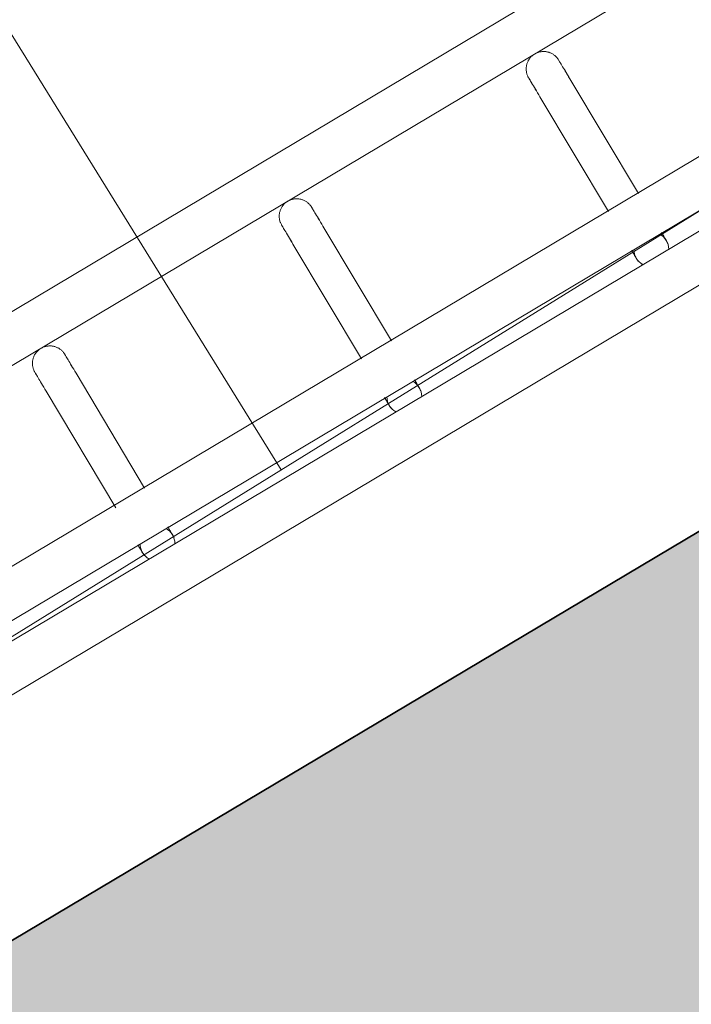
# Model space of a CAD drawing. Header units: metres. Extents: x 127444 to 127966, y 464485 to 464708.
# Tile 315 of 425: x 127924.874 to 127924.99, y 464650.447 to 464650.616. Entities that reach past the tile are written whole.
import ezdxf

# ---------------------------------------------------------------- set-up
doc = ezdxf.new("R2010")
doc.units = ezdxf.units.M
for name, color, linetype, lineweight in [('A-FLOR-HRAL', 11, 'Continuous', 9), ('B-WE-VH-VERHARDING_BETONSTRAATSTEEN-A-200', 8, 'Continuous', 9), ('N-WE-VH-VERHARDING_BETON-A', 252, 'Continuous', 18), ('N-WE-VH-VERHARDING_BETON-G', 252, 'Continuous', 35), ('S-BEAM', 12, 'Continuous', 9)]:
    doc.layers.add(name, color=color, linetype=linetype, lineweight=lineweight)

# ---------------------------------------------------------------- blocks, each defined once
blk = doc.blocks.new('34_22_B_BNP_Hekwerk_Integra_Schuin - Integra_Schuin_1000-4876941--2_00_00')
at = {"layer": 'A-FLOR-HRAL'}
for p, q in [((2736.98, 47.13), (-1956.09, 47.13)), ((-1956.09, 39.13), (2736.98, 39.13)), ((2736.97, 9.5), (-1956.09, 9.5)), ((-1956.09, 1.5), (2736.97, 1.5)), ((2736.97, -1.5), (-1956.09, -1.5)), ((-1956.09, -9.5), (2736.97, -9.5))]:
    blk.add_line(p, q, dxfattribs=at)
at = {"layer": 'S-BEAM'}
for p, q in [((777.62, 32.34), (777.62, 8.96)), ((777.62, 32.34), (777.62, 8.96)), ((777.62, 32.34), (777.62, 8.96)), ((777.62, 32.34), (777.62, 8.97)), ((783.62, 9.36), (783.62, 32.34)), ((783.62, 9.36), (783.62, 32.34)), ((783.62, 9.36), (783.62, 32.34)), ((783.62, 9.37), (783.62, 32.34)), ((827.02, 32.34), (827.02, 9.36)), ((827.02, 32.34), (827.02, 9.36)), ((827.02, 32.34), (827.02, 9.36)), ((827.02, 32.34), (827.02, 9.37)), ((833.02, 9.36), (833.02, 32.34)), ((833.02, 9.36), (833.02, 32.34)), ((833.02, 9.36), (833.02, 32.34)), ((833.02, 9.37), (833.02, 32.34)), ((876.46, 32.34), (876.46, 9.36)), ((876.46, 32.34), (876.46, 9.36)), ((876.46, 32.34), (876.46, 9.36)), ((876.46, 32.34), (876.46, 9.37)), ((882.46, 9.36), (882.46, 32.34)), ((882.46, 9.36), (882.46, 32.34)), ((882.46, 9.36), (882.46, 32.34)), ((882.46, 9.37), (882.46, 32.34))]:
    blk.add_line(p, q, dxfattribs=at)
at = {"layer": 'S-BEAM', "flags": 128}
for points in [[(777.62, 36.13), (777.63, 36.25), (777.63, 36.36), (777.65, 36.48), (777.66, 36.6), (777.68, 36.72), (777.71, 36.84), (777.74, 36.95), (777.78, 37.07), (777.82, 37.18), (777.86, 37.29), (777.91, 37.4), (777.96, 37.51), (778.02, 37.62), (778.08, 37.72), (778.15, 37.82), (778.22, 37.92), (778.29, 38.01), (778.37, 38.1), (778.45, 38.19), (778.53, 38.28), (778.62, 38.36), (778.71, 38.44), (778.81, 38.51), (778.9, 38.58), (779, 38.65), (779.11, 38.71), (779.21, 38.77), (779.32, 38.83), (779.43, 38.88), (779.54, 38.92), (779.65, 38.96), (779.76, 39), (779.88, 39.03), (780, 39.06), (780.12, 39.08), (780.23, 39.1), (780.35, 39.11), (780.47, 39.12), (780.59, 39.12), (780.71, 39.12), (780.83, 39.12), (780.95, 39.11), (781.07, 39.09), (781.19, 39.07), (781.31, 39.05), (781.42, 39.02), (781.54, 38.98), (781.65, 38.94), (781.76, 38.9), (781.87, 38.85), (781.98, 38.8), (782.09, 38.74), (782.19, 38.68), (782.29, 38.62), (782.39, 38.55), (782.49, 38.48), (782.58, 38.4), (782.67, 38.32), (782.75, 38.24), (782.84, 38.15), (782.92, 38.06), (782.99, 37.97), (783.06, 37.87), (783.13, 37.77), (783.2, 37.67), (783.26, 37.57), (783.31, 37.46), (783.36, 37.35), (783.41, 37.24), (783.45, 37.13), (783.49, 37.02), (783.52, 36.9), (783.55, 36.78), (783.58, 36.67), (783.59, 36.55), (783.61, 36.43), (783.62, 36.31), (783.62, 36.19), (783.62, 36.13)], [(777.66, 36.6), (777.68, 36.72), (777.71, 36.84), (777.74, 36.95), (777.78, 37.07), (777.82, 37.18), (777.86, 37.29), (777.91, 37.4), (777.96, 37.51), (778.02, 37.62), (778.08, 37.72), (778.15, 37.82), (778.22, 37.92), (778.29, 38.01), (778.37, 38.1), (778.45, 38.19), (778.53, 38.28), (778.62, 38.36), (778.71, 38.44), (778.81, 38.51), (778.9, 38.58), (779, 38.65), (779.11, 38.71), (779.21, 38.77), (779.32, 38.83), (779.43, 38.88), (779.54, 38.92), (779.65, 38.96), (779.76, 39), (779.88, 39.03), (780, 39.06), (780.12, 39.08), (780.23, 39.1), (780.35, 39.11), (780.47, 39.12), (780.59, 39.12), (780.71, 39.12), (780.83, 39.12), (780.95, 39.11), (781.07, 39.09), (781.19, 39.07), (781.31, 39.05), (781.42, 39.02), (781.54, 38.98), (781.65, 38.94), (781.76, 38.9), (781.87, 38.85), (781.98, 38.8), (782.09, 38.74), (782.19, 38.68), (782.29, 38.62), (782.39, 38.55), (782.49, 38.48), (782.58, 38.4), (782.67, 38.32), (782.75, 38.24), (782.84, 38.15), (782.92, 38.06), (782.99, 37.97), (783.06, 37.87), (783.13, 37.77), (783.2, 37.67), (783.26, 37.57), (783.31, 37.46), (783.36, 37.35), (783.41, 37.24), (783.45, 37.13), (783.49, 37.02), (783.52, 36.9), (783.55, 36.78), (783.58, 36.67), (783.59, 36.55), (783.61, 36.43), (783.62, 36.31), (783.62, 36.19), (783.62, 36.13)], [(827.02, 36.13), (827.03, 36.25), (827.03, 36.36), (827.05, 36.48), (827.06, 36.6), (827.08, 36.72), (827.11, 36.84), (827.14, 36.95), (827.18, 37.07), (827.22, 37.18), (827.26, 37.29), (827.31, 37.4), (827.36, 37.51), (827.42, 37.62), (827.48, 37.72), (827.55, 37.82), (827.62, 37.92), (827.69, 38.01), (827.77, 38.1), (827.85, 38.19), (827.93, 38.28), (828.02, 38.36), (828.11, 38.44), (828.21, 38.51), (828.3, 38.58), (828.4, 38.65), (828.51, 38.71), (828.61, 38.77), (828.72, 38.83), (828.83, 38.88), (828.94, 38.92), (829.05, 38.96), (829.16, 39), (829.28, 39.03), (829.4, 39.06), (829.51, 39.08), (829.63, 39.1), (829.75, 39.11), (829.87, 39.12), (829.99, 39.12), (830.11, 39.12), (830.23, 39.12), (830.35, 39.11), (830.47, 39.09), (830.59, 39.07), (830.71, 39.05), (830.82, 39.02), (830.94, 38.98), (831.05, 38.94), (831.16, 38.9), (831.27, 38.85), (831.38, 38.8), (831.49, 38.74), (831.59, 38.68), (831.69, 38.62), (831.79, 38.55), (831.89, 38.48), (831.98, 38.4), (832.07, 38.32), (832.15, 38.24), (832.24, 38.15), (832.32, 38.06), (832.39, 37.97), (832.46, 37.87), (832.53, 37.77), (832.6, 37.67), (832.65, 37.57), (832.71, 37.46), (832.76, 37.35), (832.81, 37.24), (832.85, 37.13), (832.89, 37.02), (832.92, 36.9), (832.95, 36.78), (832.98, 36.67), (832.99, 36.55), (833.01, 36.43), (833.02, 36.31), (833.02, 36.19), (833.02, 36.13)], [(827.06, 36.6), (827.08, 36.72), (827.11, 36.84), (827.14, 36.95), (827.18, 37.07), (827.22, 37.18), (827.26, 37.29), (827.31, 37.4), (827.36, 37.51), (827.42, 37.62), (827.48, 37.72), (827.55, 37.82), (827.62, 37.92), (827.69, 38.01), (827.77, 38.1), (827.85, 38.19), (827.93, 38.28), (828.02, 38.36), (828.11, 38.44), (828.21, 38.51), (828.3, 38.58), (828.4, 38.65), (828.51, 38.71), (828.61, 38.77), (828.72, 38.83), (828.83, 38.88), (828.94, 38.92), (829.05, 38.96), (829.16, 39), (829.28, 39.03), (829.4, 39.06), (829.51, 39.08), (829.63, 39.1), (829.75, 39.11), (829.87, 39.12), (829.99, 39.12), (830.11, 39.12), (830.23, 39.12), (830.35, 39.11), (830.47, 39.09), (830.59, 39.07), (830.71, 39.05), (830.82, 39.02), (830.94, 38.98), (831.05, 38.94), (831.16, 38.9), (831.27, 38.85), (831.38, 38.8), (831.49, 38.74), (831.59, 38.68), (831.69, 38.62), (831.79, 38.55), (831.89, 38.48), (831.98, 38.4), (832.07, 38.32), (832.15, 38.24), (832.24, 38.15), (832.32, 38.06), (832.39, 37.97), (832.46, 37.87), (832.53, 37.77), (832.6, 37.67), (832.65, 37.57), (832.71, 37.46), (832.76, 37.35), (832.81, 37.24), (832.85, 37.13), (832.89, 37.02), (832.92, 36.9), (832.95, 36.78), (832.98, 36.67), (832.99, 36.55), (833.01, 36.43), (833.02, 36.31), (833.02, 36.19), (833.02, 36.13)], [(876.46, 36.13), (876.47, 36.25), (876.47, 36.36), (876.48, 36.48), (876.5, 36.6), (876.52, 36.72), (876.55, 36.84), (876.58, 36.95), (876.62, 37.07), (876.66, 37.18), (876.7, 37.29), (876.75, 37.4), (876.8, 37.51), (876.86, 37.62), (876.92, 37.72), (876.99, 37.82), (877.06, 37.92), (877.13, 38.01), (877.21, 38.1), (877.29, 38.19), (877.37, 38.28), (877.46, 38.36), (877.55, 38.44), (877.65, 38.51), (877.74, 38.58), (877.84, 38.65), (877.94, 38.71), (878.05, 38.77), (878.16, 38.83), (878.26, 38.88), (878.38, 38.92), (878.49, 38.96), (878.6, 39), (878.72, 39.03), (878.84, 39.06), (878.95, 39.08), (879.07, 39.1), (879.19, 39.11), (879.31, 39.12), (879.43, 39.12), (879.55, 39.12), (879.67, 39.12), (879.79, 39.11), (879.91, 39.09), (880.03, 39.07), (880.14, 39.05), (880.26, 39.02), (880.38, 38.98), (880.49, 38.94), (880.6, 38.9), (880.71, 38.85), (880.82, 38.8), (880.93, 38.74), (881.03, 38.68), (881.13, 38.62), (881.23, 38.55), (881.32, 38.48), (881.42, 38.4), (881.51, 38.32), (881.59, 38.24), (881.68, 38.15), (881.75, 38.06), (881.83, 37.97), (881.9, 37.87), (881.97, 37.77), (882.03, 37.67), (882.09, 37.57), (882.15, 37.46), (882.2, 37.35), (882.25, 37.24), (882.29, 37.13), (882.33, 37.02), (882.36, 36.9), (882.39, 36.78), (882.41, 36.67), (882.43, 36.55), (882.45, 36.43), (882.46, 36.31), (882.46, 36.19), (882.46, 36.13)], [(876.5, 36.6), (876.52, 36.72), (876.55, 36.84), (876.58, 36.95), (876.62, 37.07), (876.66, 37.18), (876.7, 37.29), (876.75, 37.4), (876.8, 37.51), (876.86, 37.62), (876.92, 37.72), (876.99, 37.82), (877.06, 37.92), (877.13, 38.01), (877.21, 38.1), (877.29, 38.19), (877.37, 38.28), (877.46, 38.36), (877.55, 38.44), (877.65, 38.51), (877.74, 38.58), (877.84, 38.65), (877.94, 38.71), (878.05, 38.77), (878.16, 38.83), (878.26, 38.88), (878.38, 38.92), (878.49, 38.96), (878.6, 39), (878.72, 39.03), (878.84, 39.06), (878.95, 39.08), (879.07, 39.1), (879.19, 39.11), (879.31, 39.12), (879.43, 39.12), (879.55, 39.12), (879.67, 39.12), (879.79, 39.11), (879.91, 39.09), (880.03, 39.07), (880.14, 39.05), (880.26, 39.02), (880.38, 38.98), (880.49, 38.94), (880.6, 38.9), (880.71, 38.85), (880.82, 38.8), (880.93, 38.74), (881.03, 38.68), (881.13, 38.62), (881.23, 38.55), (881.32, 38.48), (881.42, 38.4), (881.51, 38.32), (881.59, 38.24), (881.68, 38.15), (881.75, 38.06), (881.83, 37.97), (881.9, 37.87), (881.97, 37.77), (882.03, 37.67), (882.09, 37.57), (882.15, 37.46), (882.2, 37.35), (882.25, 37.24), (882.29, 37.13), (882.33, 37.02), (882.36, 36.9), (882.39, 36.78), (882.41, 36.67), (882.43, 36.55), (882.45, 36.43), (882.46, 36.31), (882.46, 36.19), (882.46, 36.13)], [(777.62, 32.34), (777.62, 32.75), (777.62, 33.15), (777.62, 33.52), (777.62, 33.87), (777.62, 34.2), (777.62, 34.5), (777.62, 34.78), (777.62, 35.03), (777.62, 35.26), (777.62, 35.46), (777.62, 35.64), (777.62, 35.78), (777.62, 35.91), (777.62, 36), (777.62, 36.07), (777.62, 36.11), (777.62, 36.13)], [(777.62, 36.13), (777.62, 36.11), (777.62, 36.07), (777.62, 36), (777.62, 35.91), (777.62, 35.79), (777.62, 35.64), (777.62, 35.46), (777.62, 35.26), (777.62, 35.04), (777.62, 34.78), (777.62, 34.51), (777.62, 34.2), (777.62, 33.88), (777.62, 33.53), (777.62, 33.16), (777.62, 32.76), (777.62, 32.34), (777.62, 32.34)], [(783.62, 32.34), (783.62, 32.75), (783.62, 33.15), (783.62, 33.52), (783.62, 33.87), (783.62, 34.2), (783.62, 34.5), (783.62, 34.78), (783.62, 35.03), (783.62, 35.26), (783.62, 35.46), (783.62, 35.64), (783.62, 35.78), (783.62, 35.91), (783.62, 36), (783.62, 36.07), (783.62, 36.11), (783.62, 36.13)], [(783.62, 36.13), (783.62, 36.11), (783.62, 36.07), (783.62, 36), (783.62, 35.91), (783.62, 35.79), (783.62, 35.64), (783.62, 35.46), (783.62, 35.26), (783.62, 35.04), (783.62, 34.78), (783.62, 34.51), (783.62, 34.2), (783.62, 33.88), (783.62, 33.53), (783.62, 33.16), (783.62, 32.76), (783.62, 32.34), (783.62, 32.34)], [(783.62, 33.52), (783.62, 33.87), (783.62, 34.2), (783.62, 34.5), (783.62, 34.78), (783.62, 35.03), (783.62, 35.26), (783.62, 35.46), (783.62, 35.64), (783.62, 35.78), (783.62, 35.91), (783.62, 36), (783.62, 36.07), (783.62, 36.11), (783.62, 36.13)], [(783.62, 36.13), (783.62, 36.11), (783.62, 36.07), (783.62, 36), (783.62, 35.91), (783.62, 35.79), (783.62, 35.64), (783.62, 35.46), (783.62, 35.26), (783.62, 35.04), (783.62, 34.78), (783.62, 34.51), (783.62, 34.2), (783.62, 33.88), (783.62, 33.53)], [(827.02, 32.34), (827.02, 32.75), (827.02, 33.15), (827.02, 33.52), (827.02, 33.87), (827.02, 34.2), (827.02, 34.5), (827.02, 34.78), (827.02, 35.03), (827.02, 35.26), (827.02, 35.46), (827.02, 35.64), (827.02, 35.78), (827.02, 35.91), (827.02, 36), (827.02, 36.07), (827.02, 36.11), (827.02, 36.13)], [(827.02, 36.13), (827.02, 36.11), (827.02, 36.07), (827.02, 36), (827.02, 35.91), (827.02, 35.79), (827.02, 35.64), (827.02, 35.46), (827.02, 35.26), (827.02, 35.04), (827.02, 34.78), (827.02, 34.51), (827.02, 34.2), (827.02, 33.88), (827.02, 33.53), (827.02, 33.16), (827.02, 32.76), (827.02, 32.34), (827.02, 32.34)], [(833.02, 32.34), (833.02, 32.75), (833.02, 33.15), (833.02, 33.52), (833.02, 33.87), (833.02, 34.2), (833.02, 34.5), (833.02, 34.78), (833.02, 35.03), (833.02, 35.26), (833.02, 35.46), (833.02, 35.64), (833.02, 35.78), (833.02, 35.91), (833.02, 36), (833.02, 36.07), (833.02, 36.11), (833.02, 36.13)], [(833.02, 36.13), (833.02, 36.11), (833.02, 36.07), (833.02, 36), (833.02, 35.91), (833.02, 35.79), (833.02, 35.64), (833.02, 35.46), (833.02, 35.26), (833.02, 35.04), (833.02, 34.78), (833.02, 34.51), (833.02, 34.2), (833.02, 33.88), (833.02, 33.53), (833.02, 33.16), (833.02, 32.76), (833.02, 32.34), (833.02, 32.34)], [(833.02, 33.52), (833.02, 33.87), (833.02, 34.2), (833.02, 34.5), (833.02, 34.78), (833.02, 35.03), (833.02, 35.26), (833.02, 35.46), (833.02, 35.64), (833.02, 35.78), (833.02, 35.91), (833.02, 36), (833.02, 36.07), (833.02, 36.11), (833.02, 36.13)], [(833.02, 36.13), (833.02, 36.11), (833.02, 36.07), (833.02, 36), (833.02, 35.91), (833.02, 35.79), (833.02, 35.64), (833.02, 35.46), (833.02, 35.26), (833.02, 35.04), (833.02, 34.78), (833.02, 34.51), (833.02, 34.2), (833.02, 33.88), (833.02, 33.53)], [(876.46, 32.34), (876.46, 32.75), (876.46, 33.15), (876.46, 33.52), (876.46, 33.87), (876.46, 34.2), (876.46, 34.5), (876.46, 34.78), (876.46, 35.03), (876.46, 35.26), (876.46, 35.46), (876.46, 35.64), (876.46, 35.78), (876.46, 35.91), (876.46, 36), (876.46, 36.07), (876.46, 36.11), (876.46, 36.13)], [(876.46, 36.13), (876.46, 36.11), (876.46, 36.07), (876.46, 36), (876.46, 35.91), (876.46, 35.79), (876.46, 35.64), (876.46, 35.46), (876.46, 35.26), (876.46, 35.04), (876.46, 34.78), (876.46, 34.51), (876.46, 34.2), (876.46, 33.88), (876.46, 33.53), (876.46, 33.16), (876.46, 32.76), (876.46, 32.34), (876.46, 32.34)], [(882.46, 32.34), (882.46, 32.75), (882.46, 33.15), (882.46, 33.52), (882.46, 33.87), (882.46, 34.2), (882.46, 34.5), (882.46, 34.78), (882.46, 35.03), (882.46, 35.26), (882.46, 35.46), (882.46, 35.64), (882.46, 35.78), (882.46, 35.91), (882.46, 36), (882.46, 36.07), (882.46, 36.11), (882.46, 36.13)], [(882.46, 36.13), (882.46, 36.11), (882.46, 36.07), (882.46, 36), (882.46, 35.91), (882.46, 35.79), (882.46, 35.64), (882.46, 35.46), (882.46, 35.26), (882.46, 35.04), (882.46, 34.78), (882.46, 34.51), (882.46, 34.2), (882.46, 33.88), (882.46, 33.53), (882.46, 33.16), (882.46, 32.76), (882.46, 32.34), (882.46, 32.34)], [(882.46, 33.52), (882.46, 33.87), (882.46, 34.2), (882.46, 34.5), (882.46, 34.78), (882.46, 35.03), (882.46, 35.26), (882.46, 35.46), (882.46, 35.64), (882.46, 35.78), (882.46, 35.91), (882.46, 36), (882.46, 36.07), (882.46, 36.11), (882.46, 36.13)], [(882.46, 36.13), (882.46, 36.11), (882.46, 36.07), (882.46, 36), (882.46, 35.91), (882.46, 35.79), (882.46, 35.64), (882.46, 35.46), (882.46, 35.26), (882.46, 35.04), (882.46, 34.78), (882.46, 34.51), (882.46, 34.2), (882.46, 33.88), (882.46, 33.53)], [(777.62, 32.34), (777.62, 32.75), (777.62, 33.15), (777.62, 33.52), (777.62, 33.87), (777.62, 34.2)], [(777.62, 34.2), (777.62, 33.88), (777.62, 33.53), (777.62, 33.16), (777.62, 32.76), (777.62, 32.34), (777.62, 32.34)], [(827.02, 32.34), (827.02, 32.75), (827.02, 33.15), (827.02, 33.52), (827.02, 33.87), (827.02, 34.2)], [(827.02, 34.2), (827.02, 33.88), (827.02, 33.53), (827.02, 33.16), (827.02, 32.76), (827.02, 32.34), (827.02, 32.34)], [(876.46, 32.34), (876.46, 32.75), (876.46, 33.15), (876.46, 33.52), (876.46, 33.87), (876.46, 34.2)], [(876.46, 34.2), (876.46, 33.88), (876.46, 33.53), (876.46, 33.16), (876.46, 32.76), (876.46, 32.34), (876.46, 32.34)], [(777.62, 1.58), (777.62, 1.38), (777.62, 1.19), (777.62, 1.02), (777.62, 0.86), (777.62, 0.71), (777.62, 0.58), (777.62, 0.46), (777.62, 0.35), (777.62, 0.26), (777.62, 0.18), (777.62, 0.12), (777.62, 0.07), (777.62, 0.03), (777.62, 0.01), (777.62, 0)], [(777.62, 1.58), (777.62, 1.38), (777.62, 1.19), (777.62, 1.02), (777.62, 0.86), (777.62, 0.71), (777.62, 0.58), (777.62, 0.46), (777.62, 0.35), (777.62, 0.26), (777.62, 0.18), (777.62, 0.12), (777.62, 0.07), (777.62, 0.03), (777.62, 0.01), (777.62, 0)], [(777.62, 0), (777.62, 0.01), (777.62, 0.03), (777.62, 0.06), (777.62, 0.11), (777.62, 0.18), (777.62, 0.26), (777.62, 0.35), (777.62, 0.46), (777.62, 0.58), (777.62, 0.71), (777.62, 0.86), (777.62, 1.02), (777.62, 1.19), (777.62, 1.37), (777.62, 1.57)], [(777.62, 0), (777.62, 0.01), (777.62, 0.03), (777.62, 0.06), (777.62, 0.11), (777.62, 0.18), (777.62, 0.26), (777.62, 0.35), (777.62, 0.46), (777.62, 0.58), (777.62, 0.71), (777.62, 0.86), (777.62, 1.02), (777.62, 1.19), (777.62, 1.37), (777.62, 1.57)], [(777.67, -0.54), (777.65, -0.42), (777.64, -0.3), (777.63, -0.18), (777.63, -0.06), (777.62, 0)], [(777.67, -0.54), (777.65, -0.42), (777.64, -0.3), (777.63, -0.18), (777.63, -0.06), (777.62, 0)], [(783.62, 0), (783.62, -0.12), (783.62, -0.24), (783.6, -0.36), (783.59, -0.48), (783.57, -0.6)], [(783.62, 0), (783.62, -0.12), (783.62, -0.24), (783.6, -0.36), (783.59, -0.48), (783.57, -0.6)], [(783.62, 1.58), (783.62, 1.38), (783.62, 1.19), (783.62, 1.02), (783.62, 0.86), (783.62, 0.71), (783.62, 0.58), (783.62, 0.46), (783.62, 0.35), (783.62, 0.26), (783.62, 0.18), (783.62, 0.12), (783.62, 0.07), (783.62, 0.03), (783.62, 0.01), (783.62, 0)], [(783.62, 1.58), (783.62, 1.38), (783.62, 1.19), (783.62, 1.02), (783.62, 0.86), (783.62, 0.71), (783.62, 0.58), (783.62, 0.46), (783.62, 0.35), (783.62, 0.26), (783.62, 0.18), (783.62, 0.12), (783.62, 0.07), (783.62, 0.03), (783.62, 0.01), (783.62, 0)], [(783.62, 0), (783.62, 0.01), (783.62, 0.03), (783.62, 0.06), (783.62, 0.11), (783.62, 0.18), (783.62, 0.26), (783.62, 0.35), (783.62, 0.46), (783.62, 0.58), (783.62, 0.71), (783.62, 0.86), (783.62, 1.02), (783.62, 1.19), (783.62, 1.37), (783.62, 1.57)], [(783.62, 0), (783.62, 0.01), (783.62, 0.03), (783.62, 0.06), (783.62, 0.11), (783.62, 0.18), (783.62, 0.26), (783.62, 0.35), (783.62, 0.46), (783.62, 0.58), (783.62, 0.71), (783.62, 0.86), (783.62, 1.02), (783.62, 1.19), (783.62, 1.37), (783.62, 1.57)], [(827.02, 1.58), (827.02, 1.38), (827.02, 1.19), (827.02, 1.02), (827.02, 0.86), (827.02, 0.71), (827.02, 0.58), (827.02, 0.46), (827.02, 0.35), (827.02, 0.26), (827.02, 0.18), (827.02, 0.12), (827.02, 0.07), (827.02, 0.03), (827.02, 0.01), (827.02, 0)], [(827.02, 1.58), (827.02, 1.38), (827.02, 1.19), (827.02, 1.02), (827.02, 0.86), (827.02, 0.71), (827.02, 0.58), (827.02, 0.46), (827.02, 0.35), (827.02, 0.26), (827.02, 0.18), (827.02, 0.12), (827.02, 0.07), (827.02, 0.03), (827.02, 0.01), (827.02, 0)], [(827.02, 0), (827.02, 0.01), (827.02, 0.03), (827.02, 0.06), (827.02, 0.11), (827.02, 0.18), (827.02, 0.26), (827.02, 0.35), (827.02, 0.46), (827.02, 0.58), (827.02, 0.71), (827.02, 0.86), (827.02, 1.02), (827.02, 1.19), (827.02, 1.37), (827.02, 1.57)], [(827.02, 0), (827.02, 0.01), (827.02, 0.03), (827.02, 0.06), (827.02, 0.11), (827.02, 0.18), (827.02, 0.26), (827.02, 0.35), (827.02, 0.46), (827.02, 0.58), (827.02, 0.71), (827.02, 0.86), (827.02, 1.02), (827.02, 1.19), (827.02, 1.37), (827.02, 1.57)], [(827.07, -0.54), (827.05, -0.42), (827.04, -0.3), (827.03, -0.18), (827.03, -0.06), (827.02, 0)], [(827.07, -0.54), (827.05, -0.42), (827.04, -0.3), (827.03, -0.18), (827.03, -0.06), (827.02, 0)], [(833.02, 0), (833.02, -0.12), (833.01, -0.24), (833, -0.36), (832.99, -0.48), (832.96, -0.6)], [(833.02, 0), (833.02, -0.12), (833.01, -0.24), (833, -0.36), (832.99, -0.48), (832.96, -0.6)], [(833.02, 1.58), (833.02, 1.38), (833.02, 1.19), (833.02, 1.02), (833.02, 0.86), (833.02, 0.71), (833.02, 0.58), (833.02, 0.46), (833.02, 0.35), (833.02, 0.26), (833.02, 0.18), (833.02, 0.12), (833.02, 0.07), (833.02, 0.03), (833.02, 0.01), (833.02, 0)], [(833.02, 1.58), (833.02, 1.38), (833.02, 1.19), (833.02, 1.02), (833.02, 0.86), (833.02, 0.71), (833.02, 0.58), (833.02, 0.46), (833.02, 0.35), (833.02, 0.26), (833.02, 0.18), (833.02, 0.12), (833.02, 0.07), (833.02, 0.03), (833.02, 0.01), (833.02, 0)], [(833.02, 0), (833.02, 0.01), (833.02, 0.03), (833.02, 0.06), (833.02, 0.11), (833.02, 0.18), (833.02, 0.26), (833.02, 0.35), (833.02, 0.46), (833.02, 0.58), (833.02, 0.71), (833.02, 0.86), (833.02, 1.02), (833.02, 1.19), (833.02, 1.37), (833.02, 1.57)], [(833.02, 0), (833.02, 0.01), (833.02, 0.03), (833.02, 0.06), (833.02, 0.11), (833.02, 0.18), (833.02, 0.26), (833.02, 0.35), (833.02, 0.46), (833.02, 0.58), (833.02, 0.71), (833.02, 0.86), (833.02, 1.02), (833.02, 1.19), (833.02, 1.37), (833.02, 1.57)], [(876.46, 1.58), (876.46, 1.38), (876.46, 1.19), (876.46, 1.02), (876.46, 0.86), (876.46, 0.71), (876.46, 0.58), (876.46, 0.46), (876.46, 0.35), (876.46, 0.26), (876.46, 0.18), (876.46, 0.12), (876.46, 0.07), (876.46, 0.03), (876.46, 0.01), (876.46, 0)], [(876.46, 1.58), (876.46, 1.38), (876.46, 1.19), (876.46, 1.02), (876.46, 0.86), (876.46, 0.71), (876.46, 0.58), (876.46, 0.46), (876.46, 0.35), (876.46, 0.26), (876.46, 0.18), (876.46, 0.12), (876.46, 0.07), (876.46, 0.03), (876.46, 0.01), (876.46, 0)], [(876.46, 0), (876.46, 0.01), (876.46, 0.03), (876.46, 0.06), (876.46, 0.11), (876.46, 0.18), (876.46, 0.26), (876.46, 0.35), (876.46, 0.46), (876.46, 0.58), (876.46, 0.71), (876.46, 0.86), (876.46, 1.02), (876.46, 1.19), (876.46, 1.37), (876.46, 1.57)], [(876.46, 0), (876.46, 0.01), (876.46, 0.03), (876.46, 0.06), (876.46, 0.11), (876.46, 0.18), (876.46, 0.26), (876.46, 0.35), (876.46, 0.46), (876.46, 0.58), (876.46, 0.71), (876.46, 0.86), (876.46, 1.02), (876.46, 1.19), (876.46, 1.37), (876.46, 1.57)], [(876.51, -0.54), (876.49, -0.42), (876.48, -0.3), (876.47, -0.18), (876.46, -0.06), (876.46, 0)], [(876.51, -0.54), (876.49, -0.42), (876.48, -0.3), (876.47, -0.18), (876.46, -0.06), (876.46, 0)], [(882.46, 0), (882.46, -0.12), (882.45, -0.24), (882.44, -0.36), (882.42, -0.48), (882.4, -0.6)], [(882.46, 0), (882.46, -0.12), (882.45, -0.24), (882.44, -0.36), (882.42, -0.48), (882.4, -0.6)], [(882.46, 1.58), (882.46, 1.38), (882.46, 1.19), (882.46, 1.02), (882.46, 0.86), (882.46, 0.71), (882.46, 0.58), (882.46, 0.46), (882.46, 0.35), (882.46, 0.26), (882.46, 0.18), (882.46, 0.12), (882.46, 0.07), (882.46, 0.03), (882.46, 0.01), (882.46, 0)], [(882.46, 1.58), (882.46, 1.38), (882.46, 1.19), (882.46, 1.02), (882.46, 0.86), (882.46, 0.71), (882.46, 0.58), (882.46, 0.46), (882.46, 0.35), (882.46, 0.26), (882.46, 0.18), (882.46, 0.12), (882.46, 0.07), (882.46, 0.03), (882.46, 0.01), (882.46, 0)], [(882.46, 0), (882.46, 0.01), (882.46, 0.03), (882.46, 0.06), (882.46, 0.11), (882.46, 0.18), (882.46, 0.26), (882.46, 0.35), (882.46, 0.46), (882.46, 0.58), (882.46, 0.71), (882.46, 0.86), (882.46, 1.02), (882.46, 1.19), (882.46, 1.37), (882.46, 1.57)], [(882.46, 0), (882.46, 0.01), (882.46, 0.03), (882.46, 0.06), (882.46, 0.11), (882.46, 0.18), (882.46, 0.26), (882.46, 0.35), (882.46, 0.46), (882.46, 0.58), (882.46, 0.71), (882.46, 0.86), (882.46, 1.02), (882.46, 1.19), (882.46, 1.37), (882.46, 1.57)], [(778.05, -1.55), (777.99, -1.44), (777.94, -1.34), (777.89, -1.23)], [(778.05, -1.55), (777.99, -1.44), (777.94, -1.34), (777.89, -1.23)], [(827.45, -1.55), (827.39, -1.44), (827.34, -1.34), (827.29, -1.23)], [(827.45, -1.55), (827.39, -1.44), (827.34, -1.34), (827.29, -1.23)], [(876.89, -1.55), (876.83, -1.44), (876.78, -1.34), (876.73, -1.23)], [(876.89, -1.55), (876.83, -1.44), (876.78, -1.34), (876.73, -1.23)]]:
    blk.add_lwpolyline(points, dxfattribs=at)
at = {"layer": 'S-BEAM'}
for centre, start, end in [((780.62, 0), 150, 180), ((780.62, 0), 165, 180), ((780.62, 0), 180, 210), ((780.62, 0), 180, 195), ((780.62, 0), 0, 30), ((780.62, 0), 330, 0), ((780.62, 0), 0, 15), ((780.62, 0), 345, 0), ((830.02, 0), 150, 180), ((830.02, 0), 165, 180), ((830.02, 0), 180, 210), ((830.02, 0), 180, 195), ((830.02, 0), 0, 30), ((830.02, 0), 330, 0), ((830.02, 0), 0, 15), ((830.02, 0), 345, 0), ((879.46, 0), 150, 180), ((879.46, 0), 165, 180), ((879.46, 0), 180, 210), ((879.46, 0), 180, 195), ((879.46, 0), 0, 30), ((879.46, 0), 330, 0), ((879.46, 0), 0, 15), ((879.46, 0), 345, 0), ((830.02, 0), 205.1988, 210)]:
    blk.add_arc(centre, 3, start, end, dxfattribs=at)

msp = doc.modelspace()

# ---------------------------------------------------------------- hatches: boundary and pattern name
at = {"layer": 'B-WE-VH-VERHARDING_BETONSTRAATSTEEN-A-200'}
h = msp.add_hatch(dxfattribs=at)
h.set_pattern_fill('AVH-BSS_KEIFORMAAT_ELLEBOOG-SO', color=256, angle=1, pattern_type=2)
h.set_pattern_definition([(31.81611, (127908.58607, 464613.06392), (0.03386772, 0.14457862), [0.315, -0.105]), (301.81611, (127908.47536, 464613.24236), (0.03386772, 0.14457862), [0.315, -0.105])])
h.paths.add_polyline_path([(127940.57923, 464651.66311), (127937.65926, 464649.92134), (127938.01786, 464649.32017), (127940.93783, 464651.06194)], flags=16)
h.paths.add_polyline_path([(127944.2228, 464653.02142), (127943.8642, 464653.62259), (127940.94423, 464651.88083), (127941.30283, 464651.27966)], flags=16)
edge = h.paths.add_edge_path(flags=16)
edge.add_arc((127917.88105, 464700.47107), 0.4, 30.8149, 210.8149)
edge.add_line((127917.53752, 464700.26616), (127921.37951, 464693.82496))
edge.add_arc((127921.72304, 464694.02987), 0.4, 210.8149, 390.8149)
edge.add_line((127922.06657, 464694.23477), (127918.22458, 464700.67597))
edge = h.paths.add_edge_path()
edge.add_line((127929.24995, 464697.53579), (127928.80329, 464697.26935))
edge.add_line((127928.80329, 464697.26935), (127928.62665, 464697.56548))
edge.add_line((127928.62665, 464697.56548), (127924.41416, 464695.05272))
edge.add_line((127924.41416, 464695.05272), (127919.91876, 464702.589))
edge.add_arc((127922.49521, 464704.12585), 3, 146.6578, 210.81611, ccw=False)
edge.add_line((127919.989, 464705.77476), (127913.63025, 464701.98178))
edge.add_arc((127913.33915, 464701.57526), 0.5, 30.8162, 54.3942, ccw=False)
edge.add_line((127913.76856, 464701.8314), (127919.60859, 464692.04091))
edge.add_arc((127919.17411, 464691.7839), 0.50481, -52.9525, 30.6058, ccw=False)
edge.add_line((127919.47824, 464691.381), (127915.65218, 464689.09885))
edge.add_line((127915.65218, 464689.09885), (127916.2004, 464688.17979))
edge.add_line((127916.2004, 464688.17979), (127915.59923, 464687.82119))
edge.add_line((127915.59923, 464687.82119), (127915.05101, 464688.74026))
edge.add_line((127915.05101, 464688.74026), (127913.20424, 464687.63872))
edge.add_line((127913.20424, 464687.63872), (127914.89256, 464684.76207))
edge.add_line((127914.89256, 464684.76207), (127915.59184, 464684.79392))
edge.add_line((127915.59184, 464684.79392), (127915.63332, 464683.88302))
edge.add_line((127915.63332, 464683.88302), (127917.341, 464684.90122))
edge.add_line((127917.341, 464684.90122), (127916.77749, 464685.84591))
edge.add_line((127916.77749, 464685.84591), (127917.37866, 464686.20451))
edge.add_line((127917.37866, 464686.20451), (127918.50568, 464684.31512))
edge.add_line((127918.50568, 464684.31512), (127917.90451, 464683.95652))
edge.add_line((127917.90451, 464683.95652), (127919.08277, 464681.98124))
edge.add_line((127919.08277, 464681.98124), (127919.68394, 464682.33984))
edge.add_line((127919.68394, 464682.33984), (127921.4257, 464679.41987))
edge.add_line((127921.4257, 464679.41987), (127920.82453, 464679.06127))
edge.add_line((127920.82453, 464679.06127), (127922.00279, 464677.08599))
edge.add_line((127922.00279, 464677.08599), (127922.60396, 464677.44459))
edge.add_line((127922.60396, 464677.44459), (127923.73098, 464675.5552))
edge.add_line((127923.73098, 464675.5552), (127923.12981, 464675.1966))
edge.add_line((127923.12981, 464675.1966), (127924.61544, 464672.70603))
edge.add_line((127924.61544, 464672.70603), (127925.21661, 464673.06463))
edge.add_line((127925.21661, 464673.06463), (127926.34363, 464671.17523))
edge.add_line((127926.34363, 464671.17523), (127927.82926, 464668.68467))
edge.add_line((127927.82926, 464668.68467), (127928.95628, 464666.79527))
edge.add_line((127928.95628, 464666.79527), (127930.44191, 464664.30471))
edge.add_line((127930.44191, 464664.30471), (127931.56893, 464662.41531))
edge.add_line((127931.56893, 464662.41531), (127930.96776, 464662.05671))
edge.add_line((127930.96776, 464662.05671), (127932.45339, 464659.56615))
edge.add_line((127932.45339, 464659.56615), (127933.05456, 464659.92475))
edge.add_line((127933.05456, 464659.92475), (127934.18159, 464658.03535))
edge.add_line((127934.18159, 464658.03535), (127933.58041, 464657.67675))
edge.add_line((127933.58041, 464657.67675), (127933.90059, 464657.13999))
edge.add_line((127933.90059, 464657.13999), (127935.47222, 464658.07747))
edge.add_line((127935.47222, 464658.07747), (127936.59925, 464656.18808))
edge.add_line((127936.59925, 464656.18808), (127934.70986, 464655.06105))
edge.add_line((127934.70986, 464655.06105), (127933.96704, 464656.30634))
edge.add_line((127933.96704, 464656.30634), (127931.26177, 464654.69264))
edge.add_line((127931.26177, 464654.69264), (127931.62037, 464654.09147))
edge.add_line((127931.62037, 464654.09147), (127931.0192, 464653.73287))
edge.add_line((127931.0192, 464653.73287), (127930.66068, 464654.33409))
edge.add_line((127930.66068, 464654.33409), (127926.95213, 464652.12194))
edge.add_line((127926.95213, 464652.12194), (127930.18506, 464645.46298))
edge.add_line((127930.18506, 464645.46298), (127936.19927, 464649.05046))
edge.add_line((127936.19927, 464649.05046), (127936.55787, 464648.44929))
edge.add_line((127936.55787, 464648.44929), (127921.0133, 464639.17694))
edge.add_line((127921.0133, 464639.17694), (127920.84681, 464639.45605))
edge.add_line((127920.84681, 464639.45605), (127918.35625, 464637.97043))
edge.add_line((127918.35625, 464637.97043), (127918.90695, 464637.0472))
edge.add_line((127918.90695, 464637.0472), (127917.01756, 464635.92018))
edge.add_line((127917.01756, 464635.92018), (127916.46685, 464636.8434))
edge.add_line((127916.46685, 464636.8434), (127913.97628, 464635.35778))
edge.add_line((127913.97628, 464635.35778), (127914.14278, 464635.07866))
edge.add_line((127914.14278, 464635.07866), (127912.25338, 464633.95164))
edge.add_line((127912.25338, 464633.95164), (127915.11458, 464629.155))
edge.add_line((127915.11458, 464629.155), (127902.72187, 464621.76273))
edge.add_line((127902.72187, 464621.76273), (127903.5901, 464620.30719))
edge.add_line((127903.5901, 464620.30719), (127904.08821, 464620.60432))
edge.add_line((127904.08821, 464620.60432), (127904.44681, 464620.00315))
edge.add_line((127904.44681, 464620.00315), (127903.9487, 464619.70602))
edge.add_line((127903.9487, 464619.70602), (127905.69046, 464616.78605))
edge.add_line((127905.69046, 464616.78605), (127906.18858, 464617.08317))
edge.add_line((127906.18858, 464617.08317), (127906.54718, 464616.482))
edge.add_line((127906.54718, 464616.482), (127906.04906, 464616.18488))
edge.add_line((127906.04906, 464616.18488), (127907.79083, 464613.2649))
edge.add_line((127907.79083, 464613.2649), (127908.28894, 464613.56203))
edge.add_line((127908.28894, 464613.56203), (127908.58607, 464613.06392))
edge.add_line((127908.58607, 464613.06392), (127911.67781, 464614.90814))
edge.add_line((127911.67781, 464614.90814), (127911.38068, 464615.40625))
edge.add_line((127911.38068, 464615.40625), (127922.07294, 464621.78419))
edge.add_line((127922.07294, 464621.78419), (127922.37006, 464621.28608))
edge.add_line((127922.37006, 464621.28608), (127924.86063, 464622.7717))
edge.add_line((127924.86063, 464622.7717), (127924.5635, 464623.26982))
edge.add_line((127924.5635, 464623.26982), (127926.4529, 464624.39684))
edge.add_line((127926.4529, 464624.39684), (127926.75002, 464623.89873))
edge.add_line((127926.75002, 464623.89873), (127929.24059, 464625.38436))
edge.add_line((127929.24059, 464625.38436), (127928.94347, 464625.88247))
edge.add_line((127928.94347, 464625.88247), (127930.83286, 464627.00949))
edge.add_line((127930.83286, 464627.00949), (127931.12999, 464626.51138))
edge.add_line((127931.12999, 464626.51138), (127933.62055, 464627.99701))
edge.add_line((127933.62055, 464627.99701), (127933.32343, 464628.49512))
edge.add_line((127933.32343, 464628.49512), (127935.21282, 464629.62214))
edge.add_line((127935.21282, 464629.62214), (127935.50995, 464629.12403))
edge.add_line((127935.50995, 464629.12403), (127938.00051, 464630.60966))
edge.add_line((127938.00051, 464630.60966), (127937.96978, 464630.66119))
edge.add_line((127937.96978, 464630.66119), (127938.61389, 464631.0454))
edge.add_line((127938.61389, 464631.0454), (127938.3475, 464631.49198))
edge.add_line((127938.3475, 464631.49198), (127938.94867, 464631.85058))
edge.add_line((127938.94867, 464631.85058), (127939.21506, 464631.404))
edge.add_line((127939.21506, 464631.404), (127942.99385, 464633.65805))
edge.add_line((127942.99385, 464633.65805), (127942.72746, 464634.10463))
edge.add_line((127942.72746, 464634.10463), (127943.32863, 464634.46323))
edge.add_line((127943.32863, 464634.46323), (127943.59502, 464634.01665))
edge.add_line((127943.59502, 464634.01665), (127947.37381, 464636.2707))
edge.add_line((127947.37381, 464636.2707), (127947.10742, 464636.71728))
edge.add_line((127947.10742, 464636.71728), (127947.70859, 464637.07588))
edge.add_line((127947.70859, 464637.07588), (127947.97498, 464636.6293))
edge.add_line((127947.97498, 464636.6293), (127951.75377, 464638.88335))
edge.add_line((127951.75377, 464638.88335), (127951.48738, 464639.32993))
edge.add_line((127951.48738, 464639.32993), (127952.08855, 464639.68853))
edge.add_line((127952.08855, 464639.68853), (127952.35494, 464639.24195))
edge.add_line((127952.35494, 464639.24195), (127956.13373, 464641.496))
edge.add_line((127956.13373, 464641.496), (127955.86734, 464641.94258))
edge.add_line((127955.86734, 464641.94258), (127956.46851, 464642.30118))
edge.add_line((127956.46851, 464642.30118), (127956.7349, 464641.8546))
edge.add_line((127956.7349, 464641.8546), (127960.51369, 464644.10865))
edge.add_line((127960.51369, 464644.10865), (127960.2473, 464644.55523))
edge.add_line((127960.2473, 464644.55523), (127960.69389, 464644.82162))
edge.add_line((127960.69389, 464644.82162), (127959.27999, 464647.19196))
edge.add_line((127959.27999, 464647.19196), (127958.8334, 464646.92557))
edge.add_line((127958.8334, 464646.92557), (127958.47477, 464647.52678))
edge.add_line((127958.47477, 464647.52678), (127958.92142, 464647.79309))
edge.add_line((127958.92142, 464647.79309), (127958.87527, 464647.87041))
edge.add_line((127958.87527, 464647.87041), (127958.83663, 464647.84737))
edge.add_line((127958.83663, 464647.84737), (127958.29873, 464648.74912))
edge.add_line((127958.29873, 464648.74912), (127958.3374, 464648.77219))
edge.add_line((127958.3374, 464648.77219), (127958.29125, 464648.84946))
edge.add_line((127958.29125, 464648.84946), (127957.84469, 464648.58308))
edge.add_line((127957.84469, 464648.58308), (127957.48609, 464649.18425))
edge.add_line((127957.48609, 464649.18425), (127957.93268, 464649.45064))
edge.add_line((127957.93268, 464649.45064), (127955.52494, 464653.48708))
edge.add_line((127955.52494, 464653.48708), (127955.07836, 464653.22069))
edge.add_line((127955.07836, 464653.22069), (127954.71976, 464653.82186))
edge.add_line((127954.71976, 464653.82186), (127955.16635, 464654.08825))
edge.add_line((127955.16635, 464654.08825), (127952.76374, 464658.1161))
edge.add_line((127952.76374, 464658.1161), (127952.31714, 464657.8497))
edge.add_line((127952.31714, 464657.8497), (127951.95854, 464658.45088))
edge.add_line((127951.95854, 464658.45088), (127952.40514, 464658.71727))
edge.add_line((127952.40514, 464658.71727), (127950.1511, 464662.49607))
edge.add_line((127950.1511, 464662.49607), (127949.70449, 464662.22967))
edge.add_line((127949.70449, 464662.22967), (127949.34589, 464662.83084))
edge.add_line((127949.34589, 464662.83084), (127949.79248, 464663.09722))
edge.add_line((127949.79248, 464663.09722), (127947.53848, 464666.87604))
edge.add_line((127947.53848, 464666.87604), (127947.09184, 464666.60963))
edge.add_line((127947.09184, 464666.60963), (127946.73324, 464667.2108))
edge.add_line((127946.73324, 464667.2108), (127947.17983, 464667.47719))
edge.add_line((127947.17983, 464667.47719), (127944.92584, 464671.25601))
edge.add_line((127944.92584, 464671.25601), (127944.47919, 464670.98959))
edge.add_line((127944.47919, 464670.98959), (127944.12059, 464671.59076))
edge.add_line((127944.12059, 464671.59076), (127944.56722, 464671.85717))
edge.add_line((127944.56722, 464671.85717), (127942.31317, 464675.63596))
edge.add_line((127942.31317, 464675.63596), (127941.86654, 464675.36955))
edge.add_line((127941.86654, 464675.36955), (127941.50794, 464675.97072))
edge.add_line((127941.50794, 464675.97072), (127941.9546, 464676.23715))
edge.add_line((127941.9546, 464676.23715), (127939.7005, 464680.01591))
edge.add_line((127939.7005, 464680.01591), (127939.25413, 464679.74965))
edge.add_line((127939.25413, 464679.74965), (127938.89514, 464680.35059))
edge.add_line((127938.89514, 464680.35059), (127939.34202, 464680.61716))
edge.add_line((127939.34202, 464680.61716), (127937.08788, 464684.39589))
edge.add_line((127937.08788, 464684.39589), (127936.64124, 464684.12947))
edge.add_line((127936.64124, 464684.12947), (127936.28264, 464684.73064))
edge.add_line((127936.28264, 464684.73064), (127936.7293, 464684.99708))
edge.add_line((127936.7293, 464684.99708), (127934.47522, 464688.77585))
edge.add_line((127934.47522, 464688.77585), (127934.02859, 464688.50943))
edge.add_line((127934.02859, 464688.50943), (127933.66999, 464689.1106))
edge.add_line((127933.66999, 464689.1106), (127934.11664, 464689.37703))
edge.add_line((127934.11664, 464689.37703), (127931.8626, 464693.15582))
edge.add_line((127931.8626, 464693.15582), (127931.41594, 464692.88939))
edge.add_line((127931.41594, 464692.88939), (127931.05734, 464693.49056))
edge.add_line((127931.05734, 464693.49056), (127931.504, 464693.75699))
edge.add_line((127931.504, 464693.75699), (127929.24995, 464697.53579))
h.paths.add_polyline_path([(127958.14957, 464648.76494), (127958.25263, 464648.82642), (127958.88274, 464647.77007), (127958.77968, 464647.7086)], flags=17)
h = msp.add_hatch(dxfattribs=at)
h.set_pattern_fill('AVH-BSS_KEIFORMAAT_ELLEBOOG-SO', color=256, angle=1, pattern_type=2)
h.set_pattern_definition([(1, (2e-09, 52.72539), (0.103151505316, 0.106816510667), [0.315, -0.105]), (271, (-0.00367, 52.93536), (0.103151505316, 0.106816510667), [0.315, -0.105])])
h.paths.add_polyline_path([(127936.64375, 464648.50051), (127936.28515, 464649.10169), (127925.97936, 464642.95427), (127922.55986, 464648.68687), (127922.86045, 464648.86617), (127922.50185, 464649.46734), (127917.3531, 464646.39611), (127917.30336, 464647.21519), (127916.60409, 464647.18334), (127916.70418, 464644.98562), (127917.40346, 464645.01746), (127917.37714, 464645.59537), (127918.05108, 464645.99738), (127921.47058, 464640.26478), (127920.6547, 464639.77811), (127921.0133, 464639.17694)], flags=17)
h.paths.add_polyline_path([(127906.47784, 464630.50653), (127906.11925, 464631.1077), (127904.22985, 464629.98067), (127904.58845, 464629.3795)], flags=16)
h.paths.add_polyline_path([(127914.14278, 464635.07866), (127913.78418, 464635.67983), (127911.89478, 464634.55281), (127912.25338, 464633.95164)], flags=17)
h.paths.add_polyline_path([(127936.64375, 464648.50051), (127936.28515, 464649.10169), (127925.97936, 464642.95427), (127922.55986, 464648.68687), (127922.86045, 464648.86617), (127922.50185, 464649.46734), (127917.3531, 464646.39611), (127917.30336, 464647.21519), (127916.60409, 464647.18334), (127916.70418, 464644.98562), (127917.40346, 464645.01746), (127917.37714, 464645.59537), (127918.05108, 464645.99738), (127921.47058, 464640.26478), (127920.6547, 464639.77811), (127921.0133, 464639.17694)], flags=17)
edge = h.paths.add_edge_path(flags=16)
edge.add_arc((127906.61302, 464696.42456), 0.40001, 2.991, 182.2395)
edge.add_line((127906.21332, 464696.40893), (127906.72019, 464685.30208))
edge.add_arc((127907.11886, 464685.34036), 0.4005, 185.4842, 359.7384)
edge.add_line((127907.51936, 464685.33853), (127907.01249, 464696.44544))
edge = h.paths.add_edge_path()
edge.add_line((127915.6825, 464667.41804), (127916.38177, 464667.44989))
edge.add_line((127916.38177, 464667.44989), (127916.21855, 464671.03351))
edge.add_line((127916.21855, 464671.03351), (127915.51928, 464671.00166))
edge.add_line((127915.51928, 464671.00166), (127915.41918, 464673.19938))
edge.add_line((127915.41918, 464673.19938), (127916.11846, 464673.23123))
edge.add_line((127916.11846, 464673.23123), (127915.98254, 464676.21547))
edge.add_line((127915.98254, 464676.21547), (127915.28327, 464676.18363))
edge.add_line((127915.28327, 464676.18363), (127915.12857, 464679.58011))
edge.add_line((127915.12857, 464679.58011), (127915.82785, 464679.61195))
edge.add_line((127915.82785, 464679.61195), (127915.69193, 464682.5962))
edge.add_line((127915.69193, 464682.5962), (127914.99266, 464682.56435))
edge.add_line((127914.99266, 464682.56435), (127914.89029, 464684.81202))
edge.add_line((127914.89029, 464684.81202), (127913.20424, 464687.63872))
edge.add_line((127913.20424, 464687.63872), (127910.65997, 464686.12114))
edge.add_arc((127910.40161, 464686.54922), 0.50001, 182.6082, 301.1127, ccw=False)
edge.add_line((127909.90212, 464686.52647), (127909.31543, 464699.40799))
edge.add_line((127909.31543, 464699.40799), (127903.79014, 464696.11216))
edge.add_line((127903.79014, 464696.11216), (127904.50289, 464680.46465))
edge.add_line((127904.50289, 464680.46465), (127899.60241, 464680.24141))
edge.add_line((127899.60241, 464680.24141), (127899.92236, 464673.19029))
edge.add_line((127899.92236, 464673.19029), (127899.34297, 464673.1639))
edge.add_line((127899.34297, 464673.1639), (127899.50737, 464669.58033))
edge.add_line((127899.50737, 464669.58033), (127900.08677, 464669.60672))
edge.add_line((127900.08677, 464669.60672), (127900.18686, 464667.409))
edge.add_line((127900.18686, 464667.409), (127899.60746, 464667.38261))
edge.add_line((127899.60746, 464667.38261), (127899.77068, 464663.79899))
edge.add_line((127899.77068, 464663.79899), (127900.35008, 464663.82538))
edge.add_line((127900.35008, 464663.82538), (127900.45017, 464661.62766))
edge.add_line((127900.45017, 464661.62766), (127899.87077, 464661.60127))
edge.add_line((127899.87077, 464661.60127), (127900.03861, 464658.01786))
edge.add_line((127900.03861, 464658.01786), (127900.61801, 464658.04425))
edge.add_line((127900.61801, 464658.04425), (127900.71348, 464655.84631))
edge.add_line((127900.71348, 464655.84631), (127900.13408, 464655.81992))
edge.add_line((127900.13408, 464655.81992), (127900.2973, 464652.2363))
edge.add_line((127900.2973, 464652.2363), (127900.8767, 464652.26269))
edge.add_line((127900.8767, 464652.26269), (127900.9768, 464650.06497))
edge.add_line((127900.9768, 464650.06497), (127900.3974, 464650.03858))
edge.add_line((127900.3974, 464650.03858), (127900.56061, 464646.45496))
edge.add_line((127900.56061, 464646.45496), (127901.14001, 464646.48135))
edge.add_line((127901.14001, 464646.48135), (127901.76673, 464632.72094))
edge.add_line((127901.76673, 464632.72094), (127901.18733, 464632.69455))
edge.add_line((127901.18733, 464632.69455), (127901.35055, 464629.11093))
edge.add_line((127901.35055, 464629.11093), (127901.92995, 464629.13732))
edge.add_line((127901.92995, 464629.13732), (127902.03004, 464626.9396))
edge.add_line((127902.03004, 464626.9396), (127901.45064, 464626.91321))
edge.add_line((127901.45064, 464626.91321), (127901.58097, 464624.05164))
edge.add_line((127901.58097, 464624.05164), (127902.16037, 464624.07803))
edge.add_line((127902.16037, 464624.07803), (127902.19222, 464623.37876))
edge.add_line((127902.19222, 464623.37876), (127901.7694, 464623.3595))
edge.add_line((127901.7694, 464623.3595), (127902.72187, 464621.76273))
edge.add_line((127902.72187, 464621.76273), (127915.11458, 464629.155))
edge.add_line((127915.11458, 464629.155), (127912.25338, 464633.95164))
edge.add_line((127912.25338, 464633.95164), (127914.14278, 464635.07866))
edge.add_line((127914.14278, 464635.07866), (127913.97628, 464635.35778))
edge.add_line((127913.97628, 464635.35778), (127916.46685, 464636.8434))
edge.add_line((127916.46685, 464636.8434), (127915.89053, 464637.80957))
edge.add_line((127915.89053, 464637.80957), (127917.77993, 464638.9366))
edge.add_line((127917.77993, 464638.9366), (127918.35625, 464637.97043))
edge.add_line((127918.35625, 464637.97043), (127920.84681, 464639.45605))
edge.add_line((127920.84681, 464639.45605), (127920.6547, 464639.77811))
edge.add_line((127920.6547, 464639.77811), (127921.47058, 464640.26478))
edge.add_line((127921.47058, 464640.26478), (127918.05038, 464646.00075))
edge.add_line((127918.05038, 464646.00075), (127917.37714, 464645.59537))
edge.add_line((127917.37714, 464645.59537), (127917.40346, 464645.01746))
edge.add_line((127917.40346, 464645.01746), (127916.70418, 464644.98562))
edge.add_line((127916.70418, 464644.98562), (127916.60409, 464647.18334))
edge.add_line((127916.60409, 464647.18334), (127917.18349, 464647.20973))
edge.add_line((127917.18349, 464647.20973), (127917.15193, 464647.90268))
edge.add_line((127917.15193, 464647.90268), (127916.57253, 464647.87629))
edge.add_line((127916.57253, 464647.87629), (127916.47243, 464650.07401))
edge.add_line((127916.47243, 464650.07401), (127917.17171, 464650.10586))
edge.add_line((127917.17171, 464650.10586), (127917.00849, 464653.68948))
edge.add_line((127917.00849, 464653.68948), (127916.30922, 464653.65763))
edge.add_line((127916.30922, 464653.65763), (127916.21781, 464655.85575))
edge.add_line((127916.21781, 464655.85575), (127916.0459, 464659.43897))
edge.add_line((127916.0459, 464659.43897), (127915.94581, 464661.6367))
edge.add_line((127915.94581, 464661.6367), (127915.78259, 464665.22032))
edge.add_line((127915.78259, 464665.22032), (127915.6825, 464667.41804))
h = msp.add_hatch(dxfattribs=at)
h.set_pattern_fill('AVH-BSS_KEIFORMAAT_ELLEBOOG-SO', color=256, scale=0.1, angle=1, pattern_type=2)
h.set_pattern_definition([(31.7793, (127922.68755, 464649.15602), (0.0339605, 0.144557), [0.315, -0.105]), (301.7793, (127922.57696, 464649.33454), (0.0339605, 0.144557), [0.315, -0.105])])
h.paths.add_polyline_path([(127924.56403, 464650.27534), (127925.10741, 464650.59736), (127924.93944, 464650.92136), (127922.50215, 464649.46752), (127922.68755, 464649.15602), (127924.14266, 464650.02399)])
at = {"layer": 'N-WE-VH-VERHARDING_BETON-A'}
h = msp.add_hatch(color=256, dxfattribs=at)
h.dxf.hatch_style = 1
edge = h.paths.add_edge_path()
edge.add_line((127921.64988, 464639.96419), (127917.87178, 464646.29796))
edge.add_line((127917.87178, 464646.29796), (127917.89329, 464646.31079))
edge.add_line((127917.89329, 464646.31079), (127917.94448, 464646.22489))
edge.add_arc((127917.96595, 464646.23769), 0.025, 210.8161, 300.8161)
edge.add_line((127917.97876, 464646.21622), (127918.15361, 464646.32086))
edge.add_arc((127918.13771, 464646.34015), 0.025, 309.4891, 390.8161)
edge.add_line((127918.15918, 464646.35296), (127918.10796, 464646.43884))
edge.add_line((127918.10796, 464646.43884), (127922.27326, 464648.92344))
edge.add_line((127922.27326, 464648.92344), (127922.32444, 464648.83754))
edge.add_arc((127922.34591, 464648.85034), 0.025, 210.8161, 300.8161)
edge.add_line((127922.35872, 464648.82887), (127922.4446, 464648.8801))
edge.add_line((127922.4446, 464648.8801), (127922.53048, 464648.93133))
edge.add_line((127922.53048, 464648.93133), (127922.53915, 464648.96561))
edge.add_line((127922.53915, 464648.96561), (127922.49432, 464649.04075))
edge.add_line((127922.49432, 464649.04075), (127925.10741, 464650.59736))
edge.add_line((127925.10741, 464650.59736), (127926.69124, 464647.32345))
edge.add_line((127926.69124, 464647.32345), (127928.32509, 464643.94613))
edge.add_line((127928.32509, 464643.94613), (127926.26601, 464642.71772))
edge.add_line((127926.26601, 464642.71772), (127926.21479, 464642.8036))
edge.add_arc((127926.19332, 464642.7908), 0.025, 30.8161, 120.8161)
edge.add_line((127926.18051, 464642.81227), (127926.09463, 464642.76104))
edge.add_line((127926.09463, 464642.76104), (127926.00445, 464642.70725))
edge.add_arc((127926.02475, 464642.68753), 0.0283, 135.8356, 195.7966)
edge.add_line((127925.99752, 464642.67983), (127926.05131, 464642.58965))
edge.add_line((127926.05131, 464642.58965), (127921.88605, 464640.10507))
edge.add_line((127921.88605, 464640.10507), (127921.83226, 464640.19525))
edge.add_arc((127921.81255, 464640.17495), 0.0283, 45.8356, 105.7966)
edge.add_line((127921.80484, 464640.20218), (127921.62449, 464640.0946))
edge.add_arc((127921.64479, 464640.07488), 0.0283, 135.8356, 195.7966)
edge.add_line((127921.61756, 464640.06718), (127921.67135, 464639.977))
edge.add_line((127921.67135, 464639.977), (127921.64988, 464639.96419))

# ---------------------------------------------------------------- linework, layer by layer
at = {"layer": 'N-WE-VH-VERHARDING_BETON-G', "flags": 128}
msp.add_lwpolyline([(127922.35872, 464648.82887), (127922.4446, 464648.8801), (127922.53048, 464648.93133), (127922.53915, 464648.96561), (127922.49432, 464649.04075), (127925.10741, 464650.59736), (127926.69124, 464647.32345), (127928.32509, 464643.94613), (127926.26601, 464642.71772), (127926.21479, 464642.8036, 0.414214), (127926.18051, 464642.81227), (127926.09463, 464642.76104), (127926.00445, 464642.70725, 0.267767), (127925.99752, 464642.67983), (127926.05131, 464642.58965), (127921.88605, 464640.10507)], format="xyb", dxfattribs=at)

# ---------------------------------------------------------------- block references
at = {"layer": 'A-FLOR-HRAL', "xscale": 0.001, "yscale": 0.001, "zscale": 0.001, "rotation": 30.81638242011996}
msp.add_blockref('34_22_B_BNP_Hekwerk_Integra_Schuin - Integra_Schuin_1000-4876941--2_00_00', (127924.22744, 464650.12595), dxfattribs=at)

doc.saveas('drawing.dxf')
